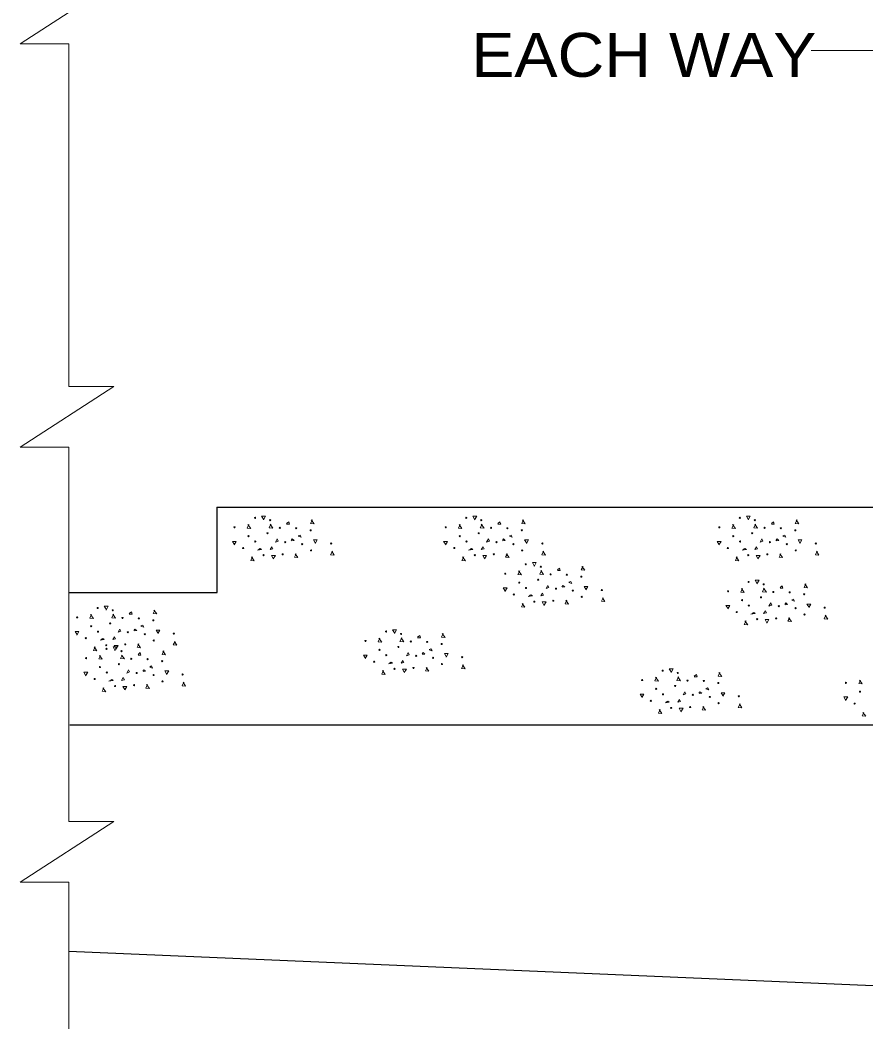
# Model space of a CAD drawing. Extents: x -28.1 to 13.9, y -16.1 to 13.9.
# Drawn here: x -24.101 to -21.699, y -6.081 to -3.215 of the extents above; entities that cross this region are included whole.
import ezdxf
from ezdxf.enums import TextEntityAlignment as Align

# ---------------------------------------------------------------- set-up
doc = ezdxf.new("R2010")
doc.units = 0
doc.header["$LTSCALE"] = 0.05
doc.layers.add('1', color=7, linetype='Continuous', lineweight=13)
doc.layers.add('2', color=7, linetype='Continuous', lineweight=13)

msp = doc.modelspace()

# ---------------------------------------------------------------- linework, layer by layer
at = {"layer": '1'}
for p, q in [((-24.10104, -3.28231), (-23.83504, -3.11031)), ((-24.10104, -3.28231), (-23.96304, -3.28231)), ((-23.96304, -4.25631), (-23.96304, -3.28231)), ((-24.10104, -4.42831), (-23.83504, -4.25631)), ((-23.96304, -4.25631), (-23.83504, -4.25631)), ((-24.10104, -4.42831), (-23.96304, -4.42831)), ((-23.96304, -5.49231), (-23.96304, -4.42831)), ((-24.10104, -5.66431), (-23.83504, -5.49231)), ((-23.96304, -5.49231), (-23.83504, -5.49231)), ((-24.10104, -5.66431), (-23.96304, -5.66431)), ((-23.96304, -6.08131), (-23.96304, -5.66431))]:
    msp.add_line(p, q, dxfattribs=at)
at = {"layer": '1', "lineweight": 25}
for p, q in [((-23.54204, -4.59931), (-21.29004, -4.59931)), ((-23.54104, -4.84131), (-23.54104, -4.59931)), ((-23.96304, -4.84131), (-23.54104, -4.84131)), ((-23.96004, -5.21731), (-18.27404, -5.21731)), ((-23.96304, -5.86031), (-21.29004, -5.97531))]:
    msp.add_line(p, q, dxfattribs=at)
at = {"layer": '1'}
msp.add_lwpolyline([(-21.08604, -4.98531), (-21.66804, -3.30131), (-21.85404, -3.30131)], dxfattribs=at)
at = {"layer": '2'}
for p, q in [((-23.34404, -4.64531), (-23.33804, -4.64031)), ((-22.74404, -4.64531), (-22.73804, -4.64031)), ((-21.96704, -4.64531), (-21.96104, -4.64031)), ((-22.57504, -4.77731), (-22.56904, -4.77231)), ((-21.94204, -4.82731), (-21.93604, -4.82231)), ((-23.79104, -4.90131), (-23.78504, -4.89631)), ((-22.97204, -4.96831), (-22.96604, -4.96331)), ((-23.76604, -5.01731), (-23.76004, -5.01231)), ((-22.18604, -5.07931), (-22.18004, -5.07431))]:
    msp.add_line(p, q, dxfattribs=at)
for points in [[(-23.41004, -4.63331), (-23.41504, -4.62431), (-23.40404, -4.62431), (-23.41004, -4.63531)], [(-23.33804, -4.64031), (-23.33604, -4.64731), (-23.34404, -4.64731)], [(-23.27104, -4.63531), (-23.27604, -4.64531), (-23.26604, -4.64631), (-23.27404, -4.63531)], [(-22.81004, -4.63331), (-22.81504, -4.62431), (-22.80404, -4.62431), (-22.81004, -4.63531)], [(-22.73804, -4.64031), (-22.73604, -4.64731), (-22.74404, -4.64731)], [(-22.67104, -4.63531), (-22.67604, -4.64531), (-22.66604, -4.64631), (-22.67404, -4.63531)], [(-22.03304, -4.63331), (-22.03804, -4.62431), (-22.02704, -4.62431), (-22.03304, -4.63531)], [(-21.96104, -4.64031), (-21.95904, -4.64731), (-21.96704, -4.64731)], [(-21.89404, -4.63531), (-21.89904, -4.64531), (-21.88904, -4.64631), (-21.89704, -4.63531)], [(-23.45104, -4.64831), (-23.45604, -4.65831), (-23.44604, -4.65931), (-23.45404, -4.64831)], [(-23.38904, -4.64731), (-23.39404, -4.65731), (-23.38304, -4.65831), (-23.39104, -4.64731)], [(-22.85104, -4.64831), (-22.85604, -4.65831), (-22.84604, -4.65931), (-22.85404, -4.64831)], [(-22.78904, -4.64731), (-22.79404, -4.65731), (-22.78304, -4.65831), (-22.79104, -4.64731)], [(-22.07404, -4.64831), (-22.07904, -4.65831), (-22.06904, -4.65931), (-22.07704, -4.64831)], [(-22.01204, -4.64731), (-22.01704, -4.65731), (-22.00604, -4.65831), (-22.01404, -4.64731)], [(-23.49304, -4.70431), (-23.49804, -4.69631), (-23.48704, -4.69631), (-23.49304, -4.70631)], [(-23.33104, -4.69331), (-23.32804, -4.68931), (-23.32304, -4.69331), (-23.33004, -4.69431)], [(-23.31104, -4.68031), (-23.30604, -4.67831), (-23.30304, -4.68431), (-23.31104, -4.68131)], [(-23.26304, -4.70031), (-23.26804, -4.69231), (-23.25704, -4.69231), (-23.26304, -4.70231)], [(-22.89304, -4.70431), (-22.89804, -4.69631), (-22.88704, -4.69631), (-22.89304, -4.70631)], [(-22.73104, -4.69331), (-22.72804, -4.68931), (-22.72304, -4.69331), (-22.73004, -4.69431)], [(-22.71104, -4.68031), (-22.70604, -4.67831), (-22.70304, -4.68431), (-22.71104, -4.68131)], [(-22.66304, -4.70031), (-22.66804, -4.69231), (-22.65704, -4.69231), (-22.66304, -4.70231)], [(-22.11604, -4.70431), (-22.12104, -4.69631), (-22.11004, -4.69631), (-22.11604, -4.70631)], [(-21.95404, -4.69331), (-21.95104, -4.68931), (-21.94604, -4.69331), (-21.95304, -4.69431)], [(-21.93404, -4.68031), (-21.92904, -4.67831), (-21.92604, -4.68431), (-21.93404, -4.68131)], [(-21.88604, -4.70031), (-21.89104, -4.69231), (-21.88004, -4.69231), (-21.88604, -4.70231)], [(-23.42404, -4.71931), (-23.41904, -4.71631), (-23.41504, -4.71931), (-23.42704, -4.72131)], [(-23.21404, -4.72431), (-23.21904, -4.73431), (-23.20904, -4.73531), (-23.21604, -4.72431)], [(-22.82404, -4.71931), (-22.81904, -4.71631), (-22.81504, -4.71931), (-22.82704, -4.72131)], [(-22.61404, -4.72431), (-22.61904, -4.73431), (-22.60904, -4.73531), (-22.61604, -4.72431)], [(-22.04704, -4.71931), (-22.04204, -4.71631), (-22.03804, -4.71931), (-22.05004, -4.72131)], [(-21.83704, -4.72431), (-21.84204, -4.73431), (-21.83204, -4.73531), (-21.83904, -4.72431)], [(-23.44104, -4.74031), (-23.44604, -4.75031), (-23.43604, -4.75131), (-23.44404, -4.74031)], [(-23.38204, -4.74531), (-23.38704, -4.73631), (-23.37604, -4.73631), (-23.38204, -4.74631)], [(-23.31704, -4.73131), (-23.32204, -4.74131), (-23.31204, -4.74231), (-23.32004, -4.73131)], [(-22.84104, -4.74031), (-22.84604, -4.75031), (-22.83604, -4.75131), (-22.84404, -4.74031)], [(-22.78204, -4.74531), (-22.78704, -4.73631), (-22.77604, -4.73631), (-22.78204, -4.74631)], [(-22.71704, -4.73131), (-22.72204, -4.74131), (-22.71204, -4.74231), (-22.72004, -4.73131)], [(-22.64104, -4.76531), (-22.64604, -4.75631), (-22.63504, -4.75631), (-22.64104, -4.76731)], [(-22.06404, -4.74031), (-22.06904, -4.75031), (-22.05904, -4.75131), (-22.06704, -4.74031)], [(-22.00504, -4.74531), (-22.01004, -4.73631), (-21.99904, -4.73631), (-22.00504, -4.74631)], [(-21.94004, -4.73131), (-21.94504, -4.74131), (-21.93504, -4.74231), (-21.94304, -4.73131)], [(-22.68204, -4.78031), (-22.68704, -4.79031), (-22.67704, -4.79131), (-22.68504, -4.78031)], [(-22.62004, -4.77931), (-22.62504, -4.78931), (-22.61404, -4.79031), (-22.62204, -4.77931)], [(-22.56904, -4.77231), (-22.56704, -4.77931), (-22.57504, -4.77931)], [(-22.50204, -4.76731), (-22.50704, -4.77731), (-22.49704, -4.77831), (-22.50504, -4.76731)], [(-22.54204, -4.81231), (-22.53704, -4.81031), (-22.53404, -4.81631), (-22.54204, -4.81331)], [(-22.00804, -4.81531), (-22.01304, -4.80631), (-22.00204, -4.80631), (-22.00804, -4.81731)], [(-22.72404, -4.83631), (-22.72904, -4.82831), (-22.71804, -4.82831), (-22.72404, -4.83831)], [(-22.56204, -4.82531), (-22.55904, -4.82131), (-22.55404, -4.82531), (-22.56104, -4.82631)], [(-22.49404, -4.83231), (-22.49904, -4.82431), (-22.48804, -4.82431), (-22.49404, -4.83431)], [(-22.04904, -4.83031), (-22.05404, -4.84031), (-22.04404, -4.84131), (-22.05204, -4.83031)], [(-21.98704, -4.82931), (-21.99204, -4.83931), (-21.98104, -4.84031), (-21.98904, -4.82931)], [(-21.93604, -4.82231), (-21.93404, -4.82931), (-21.94204, -4.82931)], [(-21.86904, -4.81731), (-21.87404, -4.82731), (-21.86404, -4.82831), (-21.87204, -4.81731)], [(-22.65504, -4.85131), (-22.65004, -4.84831), (-22.64604, -4.85131), (-22.65804, -4.85331)], [(-22.61304, -4.87731), (-22.61804, -4.86831), (-22.60704, -4.86831), (-22.61304, -4.87831)], [(-22.54804, -4.86331), (-22.55304, -4.87331), (-22.54304, -4.87431), (-22.55104, -4.86331)], [(-22.44504, -4.85631), (-22.45004, -4.86631), (-22.44004, -4.86731), (-22.44704, -4.85631)], [(-21.92904, -4.87531), (-21.92604, -4.87131), (-21.92104, -4.87531), (-21.92804, -4.87631)], [(-21.90904, -4.86231), (-21.90404, -4.86031), (-21.90104, -4.86631), (-21.90904, -4.86331)], [(-23.85704, -4.88931), (-23.86204, -4.88031), (-23.85104, -4.88031), (-23.85704, -4.89131)], [(-23.78504, -4.89631), (-23.78304, -4.90331), (-23.79104, -4.90331)], [(-23.71804, -4.89131), (-23.72304, -4.90131), (-23.71304, -4.90231), (-23.72104, -4.89131)], [(-22.67204, -4.87231), (-22.67704, -4.88231), (-22.66704, -4.88331), (-22.67504, -4.87231)], [(-22.09104, -4.88631), (-22.09604, -4.87831), (-22.08504, -4.87831), (-22.09104, -4.88831)], [(-22.02204, -4.90131), (-22.01704, -4.89831), (-22.01304, -4.90131), (-22.02504, -4.90331)], [(-21.86104, -4.88231), (-21.86604, -4.87431), (-21.85504, -4.87431), (-21.86104, -4.88431)], [(-23.89804, -4.90431), (-23.90304, -4.91431), (-23.89304, -4.91531), (-23.90104, -4.90431)], [(-23.83604, -4.90331), (-23.84104, -4.91331), (-23.83004, -4.91431), (-23.83804, -4.90331)], [(-22.03904, -4.92231), (-22.04404, -4.93231), (-22.03404, -4.93331), (-22.04204, -4.92231)], [(-21.98004, -4.92731), (-21.98504, -4.91831), (-21.97404, -4.91831), (-21.98004, -4.92831)], [(-21.91504, -4.91331), (-21.92004, -4.92331), (-21.91004, -4.92431), (-21.91804, -4.91331)], [(-21.81204, -4.90631), (-21.81704, -4.91631), (-21.80704, -4.91731), (-21.81404, -4.90631)], [(-23.94004, -4.96031), (-23.94504, -4.95231), (-23.93404, -4.95231), (-23.94004, -4.96231)], [(-23.77804, -4.94931), (-23.77504, -4.94531), (-23.77004, -4.94931), (-23.77704, -4.95031)], [(-23.75804, -4.93631), (-23.75304, -4.93431), (-23.75004, -4.94031), (-23.75804, -4.93731)], [(-23.71004, -4.95631), (-23.71504, -4.94831), (-23.70404, -4.94831), (-23.71004, -4.95831)], [(-23.03804, -4.95631), (-23.04304, -4.94731), (-23.03204, -4.94731), (-23.03804, -4.95831)], [(-23.87104, -4.97531), (-23.86604, -4.97231), (-23.86204, -4.97531), (-23.87404, -4.97731)], [(-23.66104, -4.98031), (-23.66604, -4.99031), (-23.65604, -4.99131), (-23.66304, -4.98031)], [(-23.07904, -4.97131), (-23.08404, -4.98131), (-23.07404, -4.98231), (-23.08204, -4.97131)], [(-23.01704, -4.97031), (-23.02204, -4.98031), (-23.01104, -4.98131), (-23.01904, -4.97031)], [(-22.96604, -4.96331), (-22.96404, -4.97031), (-22.97204, -4.97031)], [(-22.89904, -4.95831), (-22.90404, -4.96831), (-22.89404, -4.96931), (-22.90204, -4.95831)], [(-23.88804, -4.99631), (-23.89304, -5.00631), (-23.88304, -5.00731), (-23.89104, -4.99631)], [(-23.83204, -5.00531), (-23.83704, -4.99631), (-23.82604, -4.99631), (-23.83204, -5.00731)], [(-23.82904, -5.00131), (-23.83404, -4.99231), (-23.82304, -4.99231), (-23.82904, -5.00231)], [(-23.76404, -4.98731), (-23.76904, -4.99731), (-23.75904, -4.99831), (-23.76704, -4.98731)], [(-23.76004, -5.01231), (-23.75804, -5.01931), (-23.76604, -5.01931)], [(-23.69304, -5.00731), (-23.69804, -5.01731), (-23.68804, -5.01831), (-23.69604, -5.00731)], [(-22.95904, -5.01631), (-22.95604, -5.01231), (-22.95104, -5.01631), (-22.95804, -5.01731)], [(-22.93904, -5.00331), (-22.93404, -5.00131), (-22.93104, -5.00731), (-22.93904, -5.00431)], [(-22.89104, -5.02331), (-22.89604, -5.01531), (-22.88504, -5.01531), (-22.89104, -5.02531)], [(-23.87304, -5.02031), (-23.87804, -5.03031), (-23.86804, -5.03131), (-23.87604, -5.02031)], [(-23.81104, -5.01931), (-23.81604, -5.02931), (-23.80504, -5.03031), (-23.81304, -5.01931)], [(-23.12104, -5.02731), (-23.12604, -5.01931), (-23.11504, -5.01931), (-23.12104, -5.02931)], [(-23.05204, -5.04231), (-23.04704, -5.03931), (-23.04304, -5.04231), (-23.05504, -5.04431)], [(-23.91504, -5.07631), (-23.92004, -5.06831), (-23.90904, -5.06831), (-23.91504, -5.07831)], [(-23.75304, -5.06531), (-23.75004, -5.06131), (-23.74504, -5.06531), (-23.75204, -5.06631)], [(-23.73304, -5.05231), (-23.72804, -5.05031), (-23.72504, -5.05631), (-23.73304, -5.05331)], [(-23.68504, -5.07231), (-23.69004, -5.06431), (-23.67904, -5.06431), (-23.68504, -5.07431)], [(-23.06904, -5.06331), (-23.07404, -5.07331), (-23.06404, -5.07431), (-23.07204, -5.06331)], [(-23.01004, -5.06831), (-23.01504, -5.05931), (-23.00404, -5.05931), (-23.01004, -5.06931)], [(-22.94504, -5.05431), (-22.95004, -5.06431), (-22.94004, -5.06531), (-22.94804, -5.05431)], [(-22.84204, -5.04731), (-22.84704, -5.05731), (-22.83704, -5.05831), (-22.84404, -5.04731)], [(-22.25204, -5.06731), (-22.25704, -5.05831), (-22.24604, -5.05831), (-22.25204, -5.06931)], [(-22.11304, -5.06931), (-22.11804, -5.07931), (-22.10804, -5.08031), (-22.11604, -5.06931)], [(-23.84604, -5.09131), (-23.84104, -5.08831), (-23.83704, -5.09131), (-23.84904, -5.09331)], [(-23.63604, -5.09631), (-23.64104, -5.10631), (-23.63104, -5.10731), (-23.63804, -5.09631)], [(-22.29304, -5.08231), (-22.29804, -5.09231), (-22.28804, -5.09331), (-22.29604, -5.08231)], [(-22.23104, -5.08131), (-22.23604, -5.09131), (-22.22504, -5.09231), (-22.23304, -5.08131)], [(-22.18004, -5.07431), (-22.17804, -5.08131), (-22.18604, -5.08131)], [(-21.71404, -5.09031), (-21.71904, -5.10031), (-21.70904, -5.10131), (-21.71704, -5.09031)], [(-23.86304, -5.11231), (-23.86804, -5.12231), (-23.85804, -5.12331), (-23.86604, -5.11231)], [(-23.80404, -5.11731), (-23.80904, -5.10831), (-23.79804, -5.10831), (-23.80404, -5.11831)], [(-23.73904, -5.10331), (-23.74404, -5.11331), (-23.73404, -5.11431), (-23.74204, -5.10331)], [(-22.17304, -5.12731), (-22.17004, -5.12331), (-22.16504, -5.12731), (-22.17204, -5.12831)], [(-22.15304, -5.11431), (-22.14804, -5.11231), (-22.14504, -5.11831), (-22.15304, -5.11531)], [(-22.10504, -5.13431), (-22.11004, -5.12631), (-22.09904, -5.12631), (-22.10504, -5.13631)], [(-22.33504, -5.13831), (-22.34004, -5.13031), (-22.32904, -5.13031), (-22.33504, -5.14031)], [(-22.26604, -5.15331), (-22.26104, -5.15031), (-22.25704, -5.15331), (-22.26904, -5.15531)], [(-22.05604, -5.15831), (-22.06104, -5.16831), (-22.05104, -5.16931), (-22.05804, -5.15831)], [(-21.75604, -5.14631), (-21.76104, -5.13831), (-21.75004, -5.13831), (-21.75604, -5.14831)], [(-22.28304, -5.17431), (-22.28804, -5.18431), (-22.27804, -5.18531), (-22.28604, -5.17431)], [(-22.22404, -5.17931), (-22.22904, -5.17031), (-22.21804, -5.17031), (-22.22404, -5.18031)], [(-22.15904, -5.16531), (-22.16404, -5.17531), (-22.15404, -5.17631), (-22.16204, -5.16531)], [(-21.70404, -5.18231), (-21.70904, -5.19231), (-21.69904, -5.19331), (-21.70704, -5.18231)]]:
    msp.add_lwpolyline(points, dxfattribs=at)
for points in [[(-23.37604, -4.69831), (-23.37104, -4.68931), (-23.36804, -4.69531)], [(-22.77604, -4.69831), (-22.77104, -4.68931), (-22.76804, -4.69531)], [(-21.99904, -4.69831), (-21.99404, -4.68931), (-21.99104, -4.69531)], [(-23.39104, -4.71931), (-23.38604, -4.71131), (-23.38304, -4.71731)], [(-22.79104, -4.71931), (-22.78604, -4.71131), (-22.78304, -4.71731)], [(-22.01404, -4.71931), (-22.00904, -4.71131), (-22.00604, -4.71731)], [(-22.62204, -4.85131), (-22.61704, -4.84331), (-22.61404, -4.84931)], [(-22.60704, -4.83031), (-22.60204, -4.82131), (-22.59904, -4.82731)], [(-21.97404, -4.88031), (-21.96904, -4.87131), (-21.96604, -4.87731)], [(-21.98904, -4.90131), (-21.98404, -4.89331), (-21.98104, -4.89931)], [(-23.82304, -4.95431), (-23.81804, -4.94531), (-23.81504, -4.95131)], [(-23.83804, -4.97531), (-23.83304, -4.96731), (-23.83004, -4.97331)], [(-23.00404, -5.02131), (-22.99904, -5.01231), (-22.99604, -5.01831)], [(-23.01904, -5.04231), (-23.01404, -5.03431), (-23.01104, -5.04031)], [(-23.79804, -5.07031), (-23.79304, -5.06131), (-23.79004, -5.06731)], [(-23.81304, -5.09131), (-23.80804, -5.08331), (-23.80504, -5.08931)], [(-22.21804, -5.13231), (-22.21304, -5.12331), (-22.21004, -5.12931)], [(-22.23304, -5.15331), (-22.22804, -5.14531), (-22.22504, -5.15131)]]:
    msp.add_lwpolyline(points, close=True, dxfattribs=at)
for centre in [(-23.43379, -4.62944), (-23.39104, -4.63619), (-22.83379, -4.62944), (-22.79104, -4.63619), (-22.05679, -4.62944), (-22.01404, -4.63619), (-23.49204, -4.65619), (-23.39854, -4.67319), (-23.36329, -4.65794), (-23.31704, -4.65894), (-23.27579, -4.66469), (-22.89204, -4.65619), (-22.79854, -4.67319), (-22.76329, -4.65794), (-22.71704, -4.65894), (-22.67579, -4.66469), (-22.11504, -4.65619), (-22.02154, -4.67319), (-21.98629, -4.65794), (-21.94004, -4.65894), (-21.89879, -4.66469), (-23.45229, -4.68144), (-23.43304, -4.69669), (-23.34804, -4.69844), (-22.85229, -4.68144), (-22.83304, -4.69669), (-22.74804, -4.69844), (-22.07529, -4.68144), (-22.05604, -4.69669), (-21.97104, -4.69844), (-23.46754, -4.71519), (-23.30004, -4.70419), (-23.27479, -4.72194), (-23.21754, -4.70244), (-22.86754, -4.71519), (-22.70004, -4.70419), (-22.67479, -4.72194), (-22.61754, -4.70244), (-22.09054, -4.71519), (-21.92304, -4.70419), (-21.89779, -4.72194), (-21.84054, -4.70244), (-23.40954, -4.73544), (-23.35554, -4.73294), (-22.80954, -4.73544), (-22.75554, -4.73294), (-22.03254, -4.73544), (-21.97854, -4.73294), (-22.66479, -4.76144), (-22.62204, -4.76819), (-22.72304, -4.78819), (-22.68329, -4.81344), (-22.62954, -4.80519), (-22.59429, -4.78994), (-22.54804, -4.79094), (-22.50679, -4.79669), (-22.03179, -4.81144), (-22.66404, -4.82869), (-22.57904, -4.83044), (-22.53104, -4.83619), (-22.44854, -4.83444), (-22.09004, -4.83819), (-21.98904, -4.81819), (-21.96129, -4.83994), (-21.91504, -4.84094), (-22.69854, -4.84719), (-22.64054, -4.86744), (-22.58654, -4.86494), (-22.50579, -4.85394), (-22.05029, -4.86344), (-21.99654, -4.85519), (-21.87379, -4.84669), (-23.88079, -4.88544), (-23.83804, -4.89219), (-22.06554, -4.89719), (-22.03104, -4.87869), (-21.94604, -4.88044), (-21.89804, -4.88619), (-21.81554, -4.88444), (-23.93904, -4.91219), (-23.84554, -4.92919), (-23.81029, -4.91394), (-23.76404, -4.91494), (-23.72279, -4.92069), (-22.00754, -4.91744), (-21.95354, -4.91494), (-21.87279, -4.90394), (-23.89929, -4.93744), (-23.88004, -4.95269), (-23.79504, -4.95444), (-23.66454, -4.95844), (-23.06179, -4.95244), (-23.01904, -4.95919), (-23.91454, -4.97119), (-23.74704, -4.96019), (-23.72179, -4.97794), (-23.12004, -4.97919), (-22.99129, -4.98094), (-22.94504, -4.98194), (-22.90379, -4.98769), (-23.85654, -4.99144), (-23.85579, -5.00144), (-23.81304, -5.00819), (-23.80254, -4.98894), (-23.08029, -5.00444), (-23.02654, -4.99619), (-23.91404, -5.02819), (-23.82054, -5.04519), (-23.78529, -5.02994), (-23.73904, -5.03094), (-23.69779, -5.03669), (-23.09554, -5.03819), (-23.06104, -5.01969), (-22.97604, -5.02144), (-22.92804, -5.02719), (-22.90279, -5.04494), (-22.84554, -5.02544), (-23.87429, -5.05344), (-23.85504, -5.06869), (-23.77004, -5.07044), (-23.63954, -5.07444), (-23.03754, -5.05844), (-22.98354, -5.05594), (-22.27579, -5.06344), (-22.23304, -5.07019), (-23.88954, -5.08719), (-23.72204, -5.07619), (-23.69679, -5.09394), (-22.33404, -5.09019), (-22.20529, -5.09194), (-22.15904, -5.09294), (-22.11779, -5.09869), (-21.75504, -5.09819), (-23.83154, -5.10744), (-23.77754, -5.10494), (-22.29429, -5.11544), (-22.27504, -5.13069), (-22.24054, -5.10719), (-21.71529, -5.12344), (-22.30954, -5.14919), (-22.19004, -5.13244), (-22.14204, -5.13819), (-22.11679, -5.15594), (-22.05954, -5.13644), (-21.73054, -5.15719), (-22.25154, -5.16944), (-22.19754, -5.16694)]:
    msp.add_circle(centre, 0.00162, dxfattribs=at)

# ---------------------------------------------------------------- texts
at = {"layer": '1', "width": 1.1}
msp.add_text('EACH WAY', height=0.125, dxfattribs=at).set_placement((-21.83902, -3.37631), align=Align.RIGHT)

doc.saveas('drawing.dxf')
